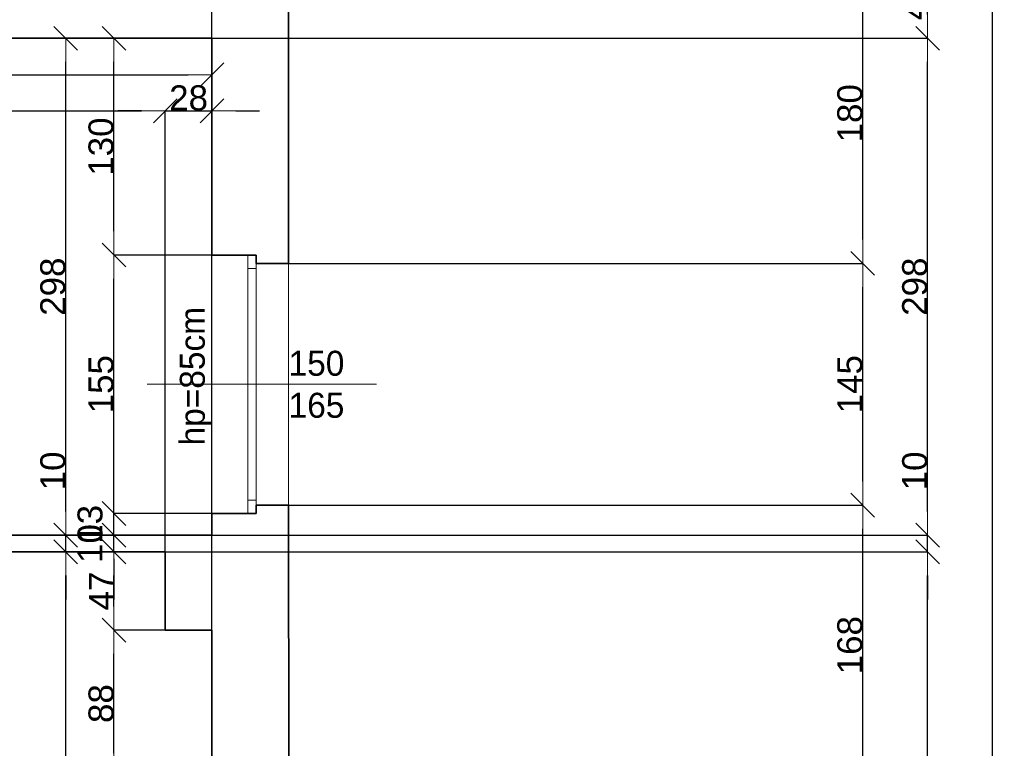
# Model space of a CAD drawing. Header units: metres. Extents: x 7506757 to 756746378, y 5735207 to 582114514.
# Tile 260 of 278: x 7712721 to 7718629, y 5901208 to 5905577. Entities that reach past the tile are written whole.
import ezdxf

# ---------------------------------------------------------------- set-up
doc = ezdxf.new("R2010")
doc.units = ezdxf.units.M
doc.header["$MEASUREMENT"] = 0
doc.header["$PDMODE"] = 2
doc.layers.get('0').update_dxf_attribs({"color": 250, "linetype": 'CONTINUOUS', "lineweight": 100, "plot": 0})
doc.layers.get('Defpoints').update_dxf_attribs({"linetype": 'CONTINUOUS'})
for name, color, linetype, lineweight in [('M_OCIANA6', 5, 'CONTINUOUS', 35), ('M_OPISY141', 7, 'CONTINUOUS', 0), ('m_umeblowanie1', 7, 'CONTINUOUS', 13), ('opis1', 7, 'CONTINUOUS', 13)]:
    doc.layers.add(name, color=color, linetype=linetype, lineweight=lineweight)
doc.layers.add('PWYMIAR', color=7, linetype='CONTINUOUS')
doc.styles.add('GENERATED_STYLE_1', font='arial.ttf')
doc.styles.add('GENERATED_STYLE_2', font='txt')
doc.dimstyles.new('GENERATED_STYLE__1', dxfattribs={"dimtxt": 150, "dimasz": 142.5, "dimexe": 0.18, "dimexo": 0, "dimgap": 0.09, "dimtad": 1, "dimdec": 0, "dimlfac": 0.1, "dimzin": 0, "dimdsep": 46, "dimtxsty": 'GENERATED_STYLE_1', "dimblk": 'ARROWHEAD_6', "dimblk1": 'ARROWHEAD_6', "dimblk2": 'ARROWHEAD_6', "dimcen": 0.09, "dimclrd": 251, "dimclre": 251, "dimclrt": 7, "dimazin": 0, "dimtfac": 1, "dimtdec": 4, "dimtmove": 0, "dimatfit": 3, "dimfxl": 0, "dimtolj": 1, "dimtzin": 0, "dimarcsym": 0})
doc.dimstyles.new('GENERATED_STYLE__2', dxfattribs={"dimtxt": 150, "dimasz": 142.5, "dimexe": 0.18, "dimexo": 0, "dimgap": 0.09, "dimtad": 1, "dimtih": 1, "dimtoh": 1, "dimdec": 0, "dimlfac": 0.1, "dimzin": 0, "dimdsep": 46, "dimtxsty": 'GENERATED_STYLE_1', "dimblk": 'ARROWHEAD_6', "dimblk1": 'ARROWHEAD_6', "dimblk2": 'ARROWHEAD_6', "dimcen": 0.09, "dimclrd": 251, "dimclre": 251, "dimclrt": 7, "dimazin": 0, "dimtfac": 1, "dimtdec": 4, "dimtmove": 0, "dimatfit": 3, "dimfxl": 0, "dimtolj": 1, "dimtzin": 0, "dimarcsym": 0})
doc.dimstyles.new('GENERATED_STYLE__3', dxfattribs={"dimtxt": 150, "dimasz": 142.5, "dimexe": 0.18, "dimexo": 0, "dimgap": 0.09, "dimtad": 1, "dimdec": 0, "dimlfac": 0.1, "dimzin": 0, "dimdsep": 46, "dimtxsty": 'GENERATED_STYLE_1', "dimblk": 'ARROWHEAD_6', "dimblk1": 'ARROWHEAD_6', "dimblk2": 'ARROWHEAD_6', "dimcen": 0.09, "dimclrd": 251, "dimclre": 251, "dimclrt": 7, "dimazin": 0, "dimtfac": 1, "dimtdec": 4, "dimtmove": 2, "dimatfit": 3, "dimfxl": 0, "dimtolj": 1, "dimtzin": 0, "dimarcsym": 0})
doc.dimstyles.new('GENERATED_STYLE__4', dxfattribs={"dimtxt": 150, "dimasz": 142.5, "dimexe": 0.18, "dimexo": 0, "dimgap": 0.09, "dimtad": 1, "dimtih": 1, "dimtoh": 1, "dimdec": 0, "dimlfac": 0.1, "dimzin": 0, "dimdsep": 46, "dimtxsty": 'GENERATED_STYLE_1', "dimblk": 'ARROWHEAD_6', "dimblk1": 'ARROWHEAD_6', "dimblk2": 'ARROWHEAD_6', "dimcen": 0.09, "dimclrd": 251, "dimclre": 251, "dimclrt": 7, "dimazin": 0, "dimtfac": 1, "dimtdec": 4, "dimtmove": 2, "dimatfit": 3, "dimfxl": 0, "dimtolj": 1, "dimtzin": 0, "dimarcsym": 0})

# ---------------------------------------------------------------- blocks, each defined once
blk = doc.blocks.new('ARROWHEAD_6')
at = {"color": 0, "linetype": 'Continuous', "lineweight": 0}
for p, q in [((-0.5, -0.5), (0.5, 0.5)), ((0, 0), (-1, 0))]:
    blk.add_line(p, q, dxfattribs=at)
blk = doc.blocks.new('*D6555')
at = {"layer": 'Defpoints', "color": 0, "linetype": 'Continuous', "transparency": 16777216}
for p in [(7713286.4, 5901915.6), (7713874.6, 5901915.6), (7713874.6, 5901035.6)]:
    blk.add_point(p, dxfattribs=at)
at = {"layer": 'PWYMIAR', "color": 251, "linetype": 'Continuous', "lineweight": -2, "transparency": 16777216}
for p, q in [((7713874.6, 5901915.6), (7713286.3, 5901915.6)), ((7713286.4, 5901178.1), (7713286.4, 5901773.1)), ((7713874.6, 5901035.6), (7713286.3, 5901035.6))]:
    blk.add_line(p, q, dxfattribs=at)
at = {"layer": 'PWYMIAR', "color": 251, "linetype": 'Continuous', "lineweight": -2, "transparency": 16777216, "xscale": 142.5, "yscale": 142.5, "zscale": 142.5}
for p, rotation in [((7713286.4, 5901915.6), 90), ((7713286.4, 5901035.6), 270)]:
    blk.add_blockref('ARROWHEAD_6', p, dxfattribs=dict(at, rotation=rotation))
at = {"layer": 'PWYMIAR', "color": 7, "linetype": 'Continuous', "lineweight": 13, "transparency": 16777216, "insert": (7713209.8, 5901475.6), "char_height": 150, "attachment_point": 5, "rotation": 90, "style": 'GENERATED_STYLE_1'}
blk.add_mtext('\\A1;88', dxfattribs=at)
blk = doc.blocks.new('*D6556')
at = {"layer": 'Defpoints', "color": 0, "linetype": 'Continuous', "transparency": 16777216}
for p in [(7713286.4, 5902385.6), (7713594.6, 5902385.6), (7713874.6, 5901915.6)]:
    blk.add_point(p, dxfattribs=at)
at = {"layer": 'PWYMIAR', "color": 251, "linetype": 'Continuous', "lineweight": -2, "transparency": 16777216}
for p, q in [((7713594.6, 5902385.6), (7713286.3, 5902385.6)), ((7713286.4, 5902058.1), (7713286.4, 5902243.1)), ((7713874.6, 5901915.6), (7713286.3, 5901915.6))]:
    blk.add_line(p, q, dxfattribs=at)
at = {"layer": 'PWYMIAR', "color": 251, "linetype": 'Continuous', "lineweight": -2, "transparency": 16777216, "xscale": 142.5, "yscale": 142.5, "zscale": 142.5}
for p, rotation in [((7713286.4, 5902385.6), 90), ((7713286.4, 5901915.6), 270)]:
    blk.add_blockref('ARROWHEAD_6', p, dxfattribs=dict(at, rotation=rotation))
at = {"layer": 'PWYMIAR', "color": 7, "linetype": 'Continuous', "lineweight": 13, "transparency": 16777216, "insert": (7713211.4, 5902150.6), "char_height": 150, "attachment_point": 5, "rotation": 90, "style": 'GENERATED_STYLE_1'}
blk.add_mtext('\\A1;47', dxfattribs=at)
blk = doc.blocks.new('*D6557')
at = {"layer": 'Defpoints', "color": 0, "linetype": 'Continuous', "transparency": 16777216}
for p in [(7713286.4, 5902485.6), (7713874.6, 5902485.6), (7713594.6, 5902385.6)]:
    blk.add_point(p, dxfattribs=at)
at = {"layer": 'PWYMIAR', "color": 251, "linetype": 'Continuous', "lineweight": -2, "transparency": 16777216}
for p, q in [((7713286.4, 5902628.1), (7713286.4, 5902770.6)), ((7713874.6, 5902485.6), (7713286.3, 5902485.6)), ((7713286.4, 5902385.6), (7713286.4, 5902485.6)), ((7713594.6, 5902385.6), (7713286.3, 5902385.6)), ((7713286.4, 5902243.1), (7713286.4, 5902100.6))]:
    blk.add_line(p, q, dxfattribs=at)
at = {"layer": 'PWYMIAR', "color": 251, "linetype": 'Continuous', "lineweight": -2, "transparency": 16777216, "xscale": 142.5, "yscale": 142.5, "zscale": 142.5}
for p, rotation in [((7713286.4, 5902485.6), 270), ((7713286.4, 5902385.6), 90)]:
    blk.add_blockref('ARROWHEAD_6', p, dxfattribs=dict(at, rotation=rotation))
at = {"layer": 'PWYMIAR', "color": 7, "linetype": 'Continuous', "lineweight": 13, "transparency": 16777216, "insert": (7713143.9, 5902435.6), "char_height": 150, "attachment_point": 5, "rotation": 90, "style": 'GENERATED_STYLE_1'}
blk.add_mtext('\\A1;10', dxfattribs=at)
blk = doc.blocks.new('*D6558')
at = {"layer": 'Defpoints', "color": 0, "linetype": 'Continuous', "transparency": 16777216}
for p in [(7713286.4, 5902615.6), (7713874.6, 5902615.6), (7713874.6, 5902485.6)]:
    blk.add_point(p, dxfattribs=at)
at = {"layer": 'PWYMIAR', "color": 251, "linetype": 'Continuous', "lineweight": -2, "transparency": 16777216}
for p, q in [((7713286.4, 5902758.1), (7713286.4, 5902900.6)), ((7713874.6, 5902615.6), (7713286.3, 5902615.6)), ((7713286.4, 5902485.6), (7713286.4, 5902615.6)), ((7713874.6, 5902485.6), (7713286.3, 5902485.6)), ((7713286.4, 5902343.1), (7713286.4, 5902200.6))]:
    blk.add_line(p, q, dxfattribs=at)
at = {"layer": 'PWYMIAR', "color": 251, "linetype": 'Continuous', "lineweight": -2, "transparency": 16777216, "xscale": 142.5, "yscale": 142.5, "zscale": 142.5}
for p, rotation in [((7713286.4, 5902615.6), 270), ((7713286.4, 5902485.6), 90)]:
    blk.add_blockref('ARROWHEAD_6', p, dxfattribs=dict(at, rotation=rotation))
at = {"layer": 'PWYMIAR', "color": 7, "linetype": 'Continuous', "lineweight": 13, "transparency": 16777216, "insert": (7713143.9, 5902550.6), "char_height": 150, "attachment_point": 5, "rotation": 90, "style": 'GENERATED_STYLE_1'}
blk.add_mtext('\\A1;13', dxfattribs=at)
blk = doc.blocks.new('*D6559')
at = {"layer": 'Defpoints', "color": 0, "linetype": 'Continuous', "transparency": 16777216}
for p in [(7713286.4, 5904165.6), (7713874.6, 5904165.6), (7713874.6, 5902615.6)]:
    blk.add_point(p, dxfattribs=at)
at = {"layer": 'PWYMIAR', "color": 251, "linetype": 'Continuous', "lineweight": -2, "transparency": 16777216}
for p, q in [((7713874.6, 5904165.6), (7713286.3, 5904165.6)), ((7713286.4, 5902758.1), (7713286.4, 5904023.1)), ((7713874.6, 5902615.6), (7713286.3, 5902615.6))]:
    blk.add_line(p, q, dxfattribs=at)
at = {"layer": 'PWYMIAR', "color": 251, "linetype": 'Continuous', "lineweight": -2, "transparency": 16777216, "xscale": 142.5, "yscale": 142.5, "zscale": 142.5}
for p, rotation in [((7713286.4, 5904165.6), 90), ((7713286.4, 5902615.6), 270)]:
    blk.add_blockref('ARROWHEAD_6', p, dxfattribs=dict(at, rotation=rotation))
at = {"layer": 'PWYMIAR', "color": 7, "linetype": 'Continuous', "lineweight": 13, "transparency": 16777216, "insert": (7713209.8, 5903390.6), "char_height": 150, "attachment_point": 5, "rotation": 90, "style": 'GENERATED_STYLE_1'}
blk.add_mtext('\\A1;155', dxfattribs=at)
blk = doc.blocks.new('*D6560')
at = {"layer": 'Defpoints', "color": 0, "linetype": 'Continuous', "transparency": 16777216}
for p in [(7713286.4, 5905465.6), (7713874.6, 5905465.6), (7713874.6, 5904165.6)]:
    blk.add_point(p, dxfattribs=at)
at = {"layer": 'PWYMIAR', "color": 251, "linetype": 'Continuous', "lineweight": -2, "transparency": 16777216}
for p, q in [((7713874.6, 5905465.6), (7713286.3, 5905465.6)), ((7713286.4, 5904308.1), (7713286.4, 5905323.1)), ((7713874.6, 5904165.6), (7713286.3, 5904165.6))]:
    blk.add_line(p, q, dxfattribs=at)
at = {"layer": 'PWYMIAR', "color": 251, "linetype": 'Continuous', "lineweight": -2, "transparency": 16777216, "xscale": 142.5, "yscale": 142.5, "zscale": 142.5}
for p, rotation in [((7713286.4, 5905465.6), 90), ((7713286.4, 5904165.6), 270)]:
    blk.add_blockref('ARROWHEAD_6', p, dxfattribs=dict(at, rotation=rotation))
at = {"layer": 'PWYMIAR', "color": 7, "linetype": 'Continuous', "lineweight": 13, "transparency": 16777216, "insert": (7713209.7, 5904815.6), "char_height": 150, "attachment_point": 5, "rotation": 90, "style": 'GENERATED_STYLE_1'}
blk.add_mtext('\\A1;130', dxfattribs=at)
blk = doc.blocks.new('*D6564')
at = {"layer": 'Defpoints', "color": 0, "linetype": 'Continuous', "transparency": 16777216}
for p in [(7712997, 5902385.6), (7713594.6, 5902385.6), (7713874.6, 5898975.6)]:
    blk.add_point(p, dxfattribs=at)
at = {"layer": 'PWYMIAR', "color": 251, "linetype": 'Continuous', "lineweight": -2, "transparency": 16777216}
for p, q in [((7713594.6, 5902385.6), (7712996.8, 5902385.6)), ((7712997, 5899118.1), (7712997, 5902243.1)), ((7713874.6, 5898975.6), (7712996.8, 5898975.6))]:
    blk.add_line(p, q, dxfattribs=at)
at = {"layer": 'PWYMIAR', "color": 251, "linetype": 'Continuous', "lineweight": -2, "transparency": 16777216, "xscale": 142.5, "yscale": 142.5, "zscale": 142.5}
for p, rotation in [((7712997, 5902385.6), 90), ((7712997, 5898975.6), 270)]:
    blk.add_blockref('ARROWHEAD_6', p, dxfattribs=dict(at, rotation=rotation))
at = {"layer": 'PWYMIAR', "color": 7, "linetype": 'Continuous', "lineweight": 13, "transparency": 16777216, "insert": (7712920.3, 5900680.6), "char_height": 150, "attachment_point": 5, "rotation": 90, "style": 'GENERATED_STYLE_1'}
blk.add_mtext('\\A1;341', dxfattribs=at)
blk = doc.blocks.new('*D6565')
at = {"layer": 'Defpoints', "color": 0, "linetype": 'Continuous', "transparency": 16777216}
for p in [(7712997, 5902485.6), (7713874.6, 5902485.6), (7713594.6, 5902385.6)]:
    blk.add_point(p, dxfattribs=at)
at = {"layer": 'PWYMIAR', "color": 251, "linetype": 'Continuous', "lineweight": -2, "transparency": 16777216}
for p, q in [((7712997, 5902628.1), (7712997, 5902971)), ((7713874.6, 5902485.6), (7712996.8, 5902485.6)), ((7712997, 5902385.6), (7712997, 5902485.6)), ((7713594.6, 5902385.6), (7712996.8, 5902385.6)), ((7712997, 5902243.1), (7712997, 5902100.6))]:
    blk.add_line(p, q, dxfattribs=at)
at = {"layer": 'PWYMIAR', "color": 251, "linetype": 'Continuous', "lineweight": -2, "transparency": 16777216, "xscale": 142.5, "yscale": 142.5, "zscale": 142.5}
for p, rotation in [((7712997, 5902485.6), 270), ((7712997, 5902385.6), 90)]:
    blk.add_blockref('ARROWHEAD_6', p, dxfattribs=dict(at, rotation=rotation))
at = {"layer": 'PWYMIAR', "color": 7, "linetype": 'Continuous', "lineweight": 13, "transparency": 16777216, "insert": (7712920.4, 5902870.8), "char_height": 150, "attachment_point": 5, "rotation": 90, "style": 'GENERATED_STYLE_1'}
blk.add_mtext('\\A1;10', dxfattribs=at)
blk = doc.blocks.new('*D6566')
at = {"layer": 'Defpoints', "color": 0, "linetype": 'Continuous', "transparency": 16777216}
for p in [(7712997, 5905465.6), (7713874.6, 5905465.6), (7713874.6, 5902485.6)]:
    blk.add_point(p, dxfattribs=at)
at = {"layer": 'PWYMIAR', "color": 251, "linetype": 'Continuous', "lineweight": -2, "transparency": 16777216}
for p, q in [((7713874.6, 5905465.6), (7712996.8, 5905465.6)), ((7712997, 5902628.1), (7712997, 5905323.1)), ((7713874.6, 5902485.6), (7712996.8, 5902485.6))]:
    blk.add_line(p, q, dxfattribs=at)
at = {"layer": 'PWYMIAR', "color": 251, "linetype": 'Continuous', "lineweight": -2, "transparency": 16777216, "xscale": 142.5, "yscale": 142.5, "zscale": 142.5}
for p, rotation in [((7712997, 5905465.6), 90), ((7712997, 5902485.6), 270)]:
    blk.add_blockref('ARROWHEAD_6', p, dxfattribs=dict(at, rotation=rotation))
at = {"layer": 'PWYMIAR', "color": 7, "linetype": 'Continuous', "lineweight": 13, "transparency": 16777216, "insert": (7712920.4, 5903975.6), "char_height": 150, "attachment_point": 5, "rotation": 90, "style": 'GENERATED_STYLE_1'}
blk.add_mtext('\\A1;298', dxfattribs=at)
blk = doc.blocks.new('*D6585')
at = {"layer": 'Defpoints', "color": 0, "linetype": 'Continuous', "transparency": 16777216}
for p in [(7713594.6, 5905030.4), (7710414.6, 5902385.6), (7713594.6, 5902385.6)]:
    blk.add_point(p, dxfattribs=at)
at = {"layer": 'PWYMIAR', "color": 251, "linetype": 'Continuous', "lineweight": -2, "transparency": 16777216}
for p, q in [((7710414.6, 5902385.6), (7710414.6, 5905030.6)), ((7710557.1, 5905030.4), (7713452.1, 5905030.4)), ((7713594.6, 5902385.6), (7713594.6, 5905030.6))]:
    blk.add_line(p, q, dxfattribs=at)
at = {"layer": 'PWYMIAR', "color": 251, "linetype": 'Continuous', "lineweight": -2, "transparency": 16777216, "xscale": 142.5, "yscale": 142.5, "zscale": 142.5, "rotation": 180}
blk.add_blockref('ARROWHEAD_6', (7710414.6, 5905030.4), dxfattribs=at)
at = {"layer": 'PWYMIAR', "color": 251, "linetype": 'Continuous', "lineweight": -2, "transparency": 16777216, "xscale": 142.5, "yscale": 142.5, "zscale": 142.5}
blk.add_blockref('ARROWHEAD_6', (7713594.6, 5905030.4), dxfattribs=at)
at = {"layer": 'PWYMIAR', "color": 7, "linetype": 'Continuous', "lineweight": 13, "transparency": 16777216, "insert": (7712004.6, 5905107.1), "char_height": 150, "attachment_point": 5, "style": 'GENERATED_STYLE_1'}
blk.add_mtext('\\A1;318', dxfattribs=at)
blk = doc.blocks.new('*D6586')
at = {"layer": 'Defpoints', "color": 0, "linetype": 'Continuous', "transparency": 16777216}
for p in [(7713874.6, 5905030.4), (7713594.6, 5902385.6), (7713874.6, 5901915.6)]:
    blk.add_point(p, dxfattribs=at)
at = {"layer": 'PWYMIAR', "color": 251, "linetype": 'Continuous', "lineweight": -2, "transparency": 16777216}
for p, q in [((7713452.1, 5905030.4), (7713309.6, 5905030.4)), ((7713594.6, 5902385.6), (7713594.6, 5905030.6)), ((7713594.6, 5905030.4), (7713874.6, 5905030.4)), ((7713874.6, 5901915.6), (7713874.6, 5905030.6)), ((7714017.1, 5905030.4), (7714159.6, 5905030.4))]:
    blk.add_line(p, q, dxfattribs=at)
at = {"layer": 'PWYMIAR', "color": 251, "linetype": 'Continuous', "lineweight": -2, "transparency": 16777216, "xscale": 142.5, "yscale": 142.5, "zscale": 142.5}
blk.add_blockref('ARROWHEAD_6', (7713594.6, 5905030.4), dxfattribs=at)
at = {"layer": 'PWYMIAR', "color": 251, "linetype": 'Continuous', "lineweight": -2, "transparency": 16777216, "xscale": 142.5, "yscale": 142.5, "zscale": 142.5, "rotation": 180}
blk.add_blockref('ARROWHEAD_6', (7713874.6, 5905030.4), dxfattribs=at)
at = {"layer": 'PWYMIAR', "color": 7, "linetype": 'Continuous', "lineweight": 13, "transparency": 16777216, "insert": (7713734.6, 5905107.1), "char_height": 150, "attachment_point": 5, "style": 'GENERATED_STYLE_1'}
blk.add_mtext('\\A1;28', dxfattribs=at)
blk = doc.blocks.new('*D6714')
at = {"layer": 'Defpoints', "color": 0, "linetype": 'Continuous', "transparency": 16777216}
for p in [(7708614.6, 5905465.6), (7713874.6, 5905465.6), (7713874.6, 5905246.9)]:
    blk.add_point(p, dxfattribs=at)
at = {"layer": 'PWYMIAR', "color": 251, "linetype": 'Continuous', "lineweight": -2, "transparency": 16777216}
for p, q in [((7708614.6, 5905465.6), (7708614.6, 5905246.7)), ((7713874.6, 5905465.6), (7713874.6, 5905246.7)), ((7708757.1, 5905246.9), (7713732.1, 5905246.9))]:
    blk.add_line(p, q, dxfattribs=at)
at = {"layer": 'PWYMIAR', "color": 251, "linetype": 'Continuous', "lineweight": -2, "transparency": 16777216, "xscale": 142.5, "yscale": 142.5, "zscale": 142.5, "rotation": 180}
blk.add_blockref('ARROWHEAD_6', (7708614.6, 5905246.9), dxfattribs=at)
at = {"layer": 'PWYMIAR', "color": 251, "linetype": 'Continuous', "lineweight": -2, "transparency": 16777216, "xscale": 142.5, "yscale": 142.5, "zscale": 142.5}
blk.add_blockref('ARROWHEAD_6', (7713874.6, 5905246.9), dxfattribs=at)
at = {"layer": 'PWYMIAR', "color": 7, "linetype": 'Continuous', "lineweight": 13, "transparency": 16777216, "insert": (7711244.6, 5905323.6), "char_height": 150, "attachment_point": 5, "style": 'GENERATED_STYLE_1'}
blk.add_mtext('\\A1;526', dxfattribs=at)
blk = doc.blocks.new('*D6793')
at = {"layer": 'Defpoints', "color": 0, "linetype": 'Continuous', "transparency": 16777216}
for p in [(7713874.6, 5909716.2), (7708614.6, 5905465.6), (7713874.6, 5905465.6)]:
    blk.add_point(p, dxfattribs=at)
at = {"layer": 'PWYMIAR', "color": 251, "linetype": 'Continuous', "lineweight": -2, "transparency": 16777216}
for p, q in [((7708614.6, 5905465.6), (7708614.6, 5909716.3)), ((7708757.1, 5909716.2), (7713732.1, 5909716.2)), ((7713874.6, 5905465.6), (7713874.6, 5909716.3))]:
    blk.add_line(p, q, dxfattribs=at)
at = {"layer": 'PWYMIAR', "color": 251, "linetype": 'Continuous', "lineweight": -2, "transparency": 16777216, "xscale": 142.5, "yscale": 142.5, "zscale": 142.5, "rotation": 180}
blk.add_blockref('ARROWHEAD_6', (7708614.6, 5909716.2), dxfattribs=at)
at = {"layer": 'PWYMIAR', "color": 251, "linetype": 'Continuous', "lineweight": -2, "transparency": 16777216, "xscale": 142.5, "yscale": 142.5, "zscale": 142.5}
blk.add_blockref('ARROWHEAD_6', (7713874.6, 5909716.2), dxfattribs=at)
at = {"layer": 'PWYMIAR', "color": 7, "linetype": 'Continuous', "lineweight": 13, "transparency": 16777216, "insert": (7711244.6, 5909792.8), "char_height": 150, "attachment_point": 5, "style": 'GENERATED_STYLE_1'}
blk.add_mtext('\\A1;526', dxfattribs=at)
blk = doc.blocks.new('*D6794')
at = {"layer": 'Defpoints', "color": 0, "linetype": 'Continuous', "transparency": 16777216}
for p in [(7714334.6, 5909716.2), (7714334.6, 5905915.6), (7713874.6, 5905465.6)]:
    blk.add_point(p, dxfattribs=at)
at = {"layer": 'PWYMIAR', "color": 251, "linetype": 'Continuous', "lineweight": -2, "transparency": 16777216}
for p, q in [((7713874.6, 5905465.6), (7713874.6, 5909716.3)), ((7714017.1, 5909716.2), (7714192.1, 5909716.2)), ((7714334.6, 5905915.6), (7714334.6, 5909716.3))]:
    blk.add_line(p, q, dxfattribs=at)
at = {"layer": 'PWYMIAR', "color": 251, "linetype": 'Continuous', "lineweight": -2, "transparency": 16777216, "xscale": 142.5, "yscale": 142.5, "zscale": 142.5, "rotation": 180}
blk.add_blockref('ARROWHEAD_6', (7713874.6, 5909716.2), dxfattribs=at)
at = {"layer": 'PWYMIAR', "color": 251, "linetype": 'Continuous', "lineweight": -2, "transparency": 16777216, "xscale": 142.5, "yscale": 142.5, "zscale": 142.5}
blk.add_blockref('ARROWHEAD_6', (7714334.6, 5909716.2), dxfattribs=at)
at = {"layer": 'PWYMIAR', "color": 7, "linetype": 'Continuous', "lineweight": 13, "transparency": 16777216, "insert": (7714104.6, 5909792.8), "char_height": 150, "attachment_point": 5, "style": 'GENERATED_STYLE_1'}
blk.add_mtext('\\A1;46', dxfattribs=at)
blk = doc.blocks.new('*D6843')
at = {"layer": 'Defpoints', "color": 0, "linetype": 'Continuous', "transparency": 16777216}
for p in [(7714334.6, 5902665.6), (7717779.8, 5902665.6), (7714337.1, 5900985.6)]:
    blk.add_point(p, dxfattribs=at)
at = {"layer": 'PWYMIAR', "color": 251, "linetype": 'Continuous', "lineweight": -2, "transparency": 16777216}
for p, q in [((7714334.6, 5902665.6), (7717780, 5902665.6)), ((7717779.8, 5901128.1), (7717779.8, 5902523.1)), ((7714337.1, 5900985.6), (7717780, 5900985.6))]:
    blk.add_line(p, q, dxfattribs=at)
at = {"layer": 'PWYMIAR', "color": 251, "linetype": 'Continuous', "lineweight": -2, "transparency": 16777216, "xscale": 142.5, "yscale": 142.5, "zscale": 142.5}
for p, rotation in [((7717779.8, 5902665.6), 90), ((7717779.8, 5900985.6), 270)]:
    blk.add_blockref('ARROWHEAD_6', p, dxfattribs=dict(at, rotation=rotation))
at = {"layer": 'PWYMIAR', "color": 7, "linetype": 'Continuous', "lineweight": 13, "transparency": 16777216, "insert": (7717703.2, 5901825.6), "char_height": 150, "attachment_point": 5, "rotation": 90, "style": 'GENERATED_STYLE_1'}
blk.add_mtext('\\A1;168', dxfattribs=at)
blk = doc.blocks.new('*D6844')
at = {"layer": 'Defpoints', "color": 0, "linetype": 'Continuous', "transparency": 16777216}
for p in [(7714334.6, 5904115.6), (7717779.8, 5904115.6), (7714334.6, 5902665.6)]:
    blk.add_point(p, dxfattribs=at)
at = {"layer": 'PWYMIAR', "color": 251, "linetype": 'Continuous', "lineweight": -2, "transparency": 16777216}
for p, q in [((7714334.6, 5904115.6), (7717780, 5904115.6)), ((7717779.8, 5902808.1), (7717779.8, 5903973.1)), ((7714334.6, 5902665.6), (7717780, 5902665.6))]:
    blk.add_line(p, q, dxfattribs=at)
at = {"layer": 'PWYMIAR', "color": 251, "linetype": 'Continuous', "lineweight": -2, "transparency": 16777216, "xscale": 142.5, "yscale": 142.5, "zscale": 142.5}
for p, rotation in [((7717779.8, 5904115.6), 90), ((7717779.8, 5902665.6), 270)]:
    blk.add_blockref('ARROWHEAD_6', p, dxfattribs=dict(at, rotation=rotation))
at = {"layer": 'PWYMIAR', "color": 7, "linetype": 'Continuous', "lineweight": 13, "transparency": 16777216, "insert": (7717703.2, 5903390.6), "char_height": 150, "attachment_point": 5, "rotation": 90, "style": 'GENERATED_STYLE_1'}
blk.add_mtext('\\A1;145', dxfattribs=at)
blk = doc.blocks.new('*D6845')
at = {"layer": 'Defpoints', "color": 0, "linetype": 'Continuous', "transparency": 16777216}
for p in [(7714334.6, 5905915.6), (7717779.8, 5905915.6), (7714334.6, 5904115.6)]:
    blk.add_point(p, dxfattribs=at)
at = {"layer": 'PWYMIAR', "color": 251, "linetype": 'Continuous', "lineweight": -2, "transparency": 16777216}
for p, q in [((7714334.6, 5905915.6), (7717780, 5905915.6)), ((7717779.8, 5904258.1), (7717779.8, 5905773.1)), ((7714334.6, 5904115.6), (7717780, 5904115.6))]:
    blk.add_line(p, q, dxfattribs=at)
at = {"layer": 'PWYMIAR', "color": 251, "linetype": 'Continuous', "lineweight": -2, "transparency": 16777216, "xscale": 142.5, "yscale": 142.5, "zscale": 142.5}
for p, rotation in [((7717779.8, 5905915.6), 90), ((7717779.8, 5904115.6), 270)]:
    blk.add_blockref('ARROWHEAD_6', p, dxfattribs=dict(at, rotation=rotation))
at = {"layer": 'PWYMIAR', "color": 7, "linetype": 'Continuous', "lineweight": 13, "transparency": 16777216, "insert": (7717703.2, 5905015.6), "char_height": 150, "attachment_point": 5, "rotation": 90, "style": 'GENERATED_STYLE_1'}
blk.add_mtext('\\A1;180', dxfattribs=at)
blk = doc.blocks.new('*D6854')
at = {"layer": 'Defpoints', "color": 0, "linetype": 'Continuous', "transparency": 16777216}
for p in [(7713594.6, 5902385.6), (7718169, 5902385.6), (7713874.6, 5898975.6)]:
    blk.add_point(p, dxfattribs=at)
at = {"layer": 'PWYMIAR', "color": 251, "linetype": 'Continuous', "lineweight": -2, "transparency": 16777216}
for p, q in [((7713594.6, 5902385.6), (7718169.2, 5902385.6)), ((7718169, 5899118.1), (7718169, 5902243.1)), ((7713874.6, 5898975.6), (7718169.2, 5898975.6))]:
    blk.add_line(p, q, dxfattribs=at)
at = {"layer": 'PWYMIAR', "color": 251, "linetype": 'Continuous', "lineweight": -2, "transparency": 16777216, "xscale": 142.5, "yscale": 142.5, "zscale": 142.5}
for p, rotation in [((7718169, 5902385.6), 90), ((7718169, 5898975.6), 270)]:
    blk.add_blockref('ARROWHEAD_6', p, dxfattribs=dict(at, rotation=rotation))
at = {"layer": 'PWYMIAR', "color": 7, "linetype": 'Continuous', "lineweight": 13, "transparency": 16777216, "insert": (7718092.3, 5900680.6), "char_height": 150, "attachment_point": 5, "rotation": 90, "style": 'GENERATED_STYLE_1'}
blk.add_mtext('\\A1;341', dxfattribs=at)
blk = doc.blocks.new('*D6855')
at = {"layer": 'Defpoints', "color": 0, "linetype": 'Continuous', "transparency": 16777216}
for p in [(7713874.6, 5902485.6), (7718169, 5902485.6), (7713594.6, 5902385.6)]:
    blk.add_point(p, dxfattribs=at)
at = {"layer": 'PWYMIAR', "color": 251, "linetype": 'Continuous', "lineweight": -2, "transparency": 16777216}
for p, q in [((7718169, 5902628.1), (7718169, 5902971)), ((7713874.6, 5902485.6), (7718169.2, 5902485.6)), ((7718169, 5902385.6), (7718169, 5902485.6)), ((7713594.6, 5902385.6), (7718169.2, 5902385.6)), ((7718169, 5902243.1), (7718169, 5902100.6))]:
    blk.add_line(p, q, dxfattribs=at)
at = {"layer": 'PWYMIAR', "color": 251, "linetype": 'Continuous', "lineweight": -2, "transparency": 16777216, "xscale": 142.5, "yscale": 142.5, "zscale": 142.5}
for p, rotation in [((7718169, 5902485.6), 270), ((7718169, 5902385.6), 90)]:
    blk.add_blockref('ARROWHEAD_6', p, dxfattribs=dict(at, rotation=rotation))
at = {"layer": 'PWYMIAR', "color": 7, "linetype": 'Continuous', "lineweight": 13, "transparency": 16777216, "insert": (7718092.3, 5902870.8), "char_height": 150, "attachment_point": 5, "rotation": 90, "style": 'GENERATED_STYLE_1'}
blk.add_mtext('\\A1;10', dxfattribs=at)
blk = doc.blocks.new('*D6856')
at = {"layer": 'Defpoints', "color": 0, "linetype": 'Continuous', "transparency": 16777216}
for p in [(7713874.6, 5905465.6), (7718169, 5905465.6), (7713874.6, 5902485.6)]:
    blk.add_point(p, dxfattribs=at)
at = {"layer": 'PWYMIAR', "color": 251, "linetype": 'Continuous', "lineweight": -2, "transparency": 16777216}
for p, q in [((7713874.6, 5905465.6), (7718169.2, 5905465.6)), ((7718169, 5902628.1), (7718169, 5905323.1)), ((7713874.6, 5902485.6), (7718169.2, 5902485.6))]:
    blk.add_line(p, q, dxfattribs=at)
at = {"layer": 'PWYMIAR', "color": 251, "linetype": 'Continuous', "lineweight": -2, "transparency": 16777216, "xscale": 142.5, "yscale": 142.5, "zscale": 142.5}
for p, rotation in [((7718169, 5905465.6), 90), ((7718169, 5902485.6), 270)]:
    blk.add_blockref('ARROWHEAD_6', p, dxfattribs=dict(at, rotation=rotation))
at = {"layer": 'PWYMIAR', "color": 7, "linetype": 'Continuous', "lineweight": 13, "transparency": 16777216, "insert": (7718092.3, 5903975.6), "char_height": 150, "attachment_point": 5, "rotation": 90, "style": 'GENERATED_STYLE_1'}
blk.add_mtext('\\A1;298', dxfattribs=at)
blk = doc.blocks.new('*D6857')
at = {"layer": 'Defpoints', "color": 0, "linetype": 'Continuous', "transparency": 16777216}
for p in [(7714334.6, 5905915.6), (7718169, 5905915.6), (7713874.6, 5905465.6)]:
    blk.add_point(p, dxfattribs=at)
at = {"layer": 'PWYMIAR', "color": 251, "linetype": 'Continuous', "lineweight": -2, "transparency": 16777216}
for p, q in [((7714334.6, 5905915.6), (7718169.2, 5905915.6)), ((7718169, 5905608.1), (7718169, 5905773.1)), ((7713874.6, 5905465.6), (7718169.2, 5905465.6))]:
    blk.add_line(p, q, dxfattribs=at)
at = {"layer": 'PWYMIAR', "color": 251, "linetype": 'Continuous', "lineweight": -2, "transparency": 16777216, "xscale": 142.5, "yscale": 142.5, "zscale": 142.5}
for p, rotation in [((7718169, 5905915.6), 90), ((7718169, 5905465.6), 270)]:
    blk.add_blockref('ARROWHEAD_6', p, dxfattribs=dict(at, rotation=rotation))
at = {"layer": 'PWYMIAR', "color": 7, "linetype": 'Continuous', "lineweight": 13, "transparency": 16777216, "insert": (7718092.6, 5905690.6), "char_height": 150, "attachment_point": 5, "rotation": 90, "style": 'GENERATED_STYLE_1'}
blk.add_mtext('\\A1;45', dxfattribs=at)
blk = doc.blocks.new('*D6860')
at = {"layer": 'Defpoints', "color": 0, "linetype": 'Continuous', "transparency": 16777216}
for p in [(7714334.6, 5905915.6), (7718558.2, 5905915.6), (7714334.6, 5888615.6)]:
    blk.add_point(p, dxfattribs=at)
at = {"layer": 'PWYMIAR', "color": 251, "linetype": 'Continuous', "lineweight": -2, "transparency": 16777216}
for p, q in [((7714334.6, 5905915.6), (7718558.3, 5905915.6)), ((7718558.2, 5888758.1), (7718558.2, 5905773.1)), ((7714334.6, 5888615.6), (7718558.3, 5888615.6))]:
    blk.add_line(p, q, dxfattribs=at)
at = {"layer": 'PWYMIAR', "color": 251, "linetype": 'Continuous', "lineweight": -2, "transparency": 16777216, "xscale": 142.5, "yscale": 142.5, "zscale": 142.5}
for p, rotation in [((7718558.2, 5905915.6), 90), ((7718558.2, 5888615.6), 270)]:
    blk.add_blockref('ARROWHEAD_6', p, dxfattribs=dict(at, rotation=rotation))
at = {"layer": 'PWYMIAR', "color": 7, "linetype": 'Continuous', "lineweight": 13, "transparency": 16777216, "insert": (7718481.4, 5897265.6), "char_height": 150, "attachment_point": 5, "rotation": 90, "style": 'GENERATED_STYLE_1'}
blk.add_mtext('\\A1;1730', dxfattribs=at)

msp = doc.modelspace()

# ---------------------------------------------------------------- linework, layer by layer
at = {"layer": 'M_OCIANA6', "linetype": 'Continuous'}
for p, q in [((7714334.6, 5905915.6), (7714334.6, 5904115.6)), ((7708614.6, 5905465.6), (7713874.6, 5905465.6)), ((7713874.6, 5905465.6), (7713874.6, 5904165.6)), ((7713874.6, 5904165.6), (7714139.4, 5904165.6)), ((7714139.4, 5904165.6), (7714139.4, 5904115.6)), ((7714139.4, 5904115.6), (7714334.6, 5904115.6)), ((7714139.4, 5902665.6), (7714334.6, 5902665.6)), ((7714139.4, 5902615.6), (7714139.4, 5902665.6)), ((7714334.6, 5902665.6), (7714337.1, 5900985.6)), ((7713874.6, 5902615.6), (7714139.4, 5902615.6)), ((7713874.6, 5902485.6), (7713874.6, 5902615.6)), ((7713874.6, 5902485.6), (7710414.6, 5902485.6)), ((7713594.6, 5902385.6), (7710414.6, 5902385.6)), ((7713594.6, 5901915.6), (7713594.6, 5902385.6)), ((7713874.6, 5901915.6), (7713594.6, 5901915.6)), ((7713874.6, 5901915.6), (7713874.6, 5901035.6)), ((7713874.6, 5901035.6), (7713874.6, 5901915.6))]:
    msp.add_line(p, q, dxfattribs=at)
at = {"layer": 'M_OPISY141', "linetype": 'Continuous'}
msp.add_line((7714862.9, 5903390.6), (7713486.8, 5903390.6), dxfattribs=at)
at = {"layer": 'm_umeblowanie1', "linetype": 'Continuous'}
for p, q in [((7713874.6, 5904165.6), (7713874.6, 5902615.6)), ((7714089.4, 5902615.6), (7714089.4, 5904165.6)), ((7714139.4, 5904085.6), (7714089.4, 5904085.6)), ((7714139.4, 5902665.6), (7714139.4, 5904115.6)), ((7714334.6, 5904115.6), (7714334.6, 5902665.6)), ((7714139.4, 5902695.6), (7714089.4, 5902695.6))]:
    msp.add_line(p, q, dxfattribs=at)

# ---------------------------------------------------------------- texts
at = {"layer": 'opis1', "linetype": 'Continuous', "insert": (7713681.8, 5903854.2), "char_height": 150, "attachment_point": 3, "rotation": 90, "style": 'GENERATED_STYLE_2'}
msp.add_mtext('{hp=85cm}', dxfattribs=at)
at = {"layer": 'opis1', "linetype": 'Continuous', "insert": (7714334.6, 5903591.4), "char_height": 150, "width": 349.992, "attachment_point": 1, "line_spacing_factor": 1.007581, "style": 'GENERATED_STYLE_2'}
msp.add_mtext('{150\\P165}', dxfattribs=at)

# ---------------------------------------------------------------- dimensions: what is measured, and where the dimension line sits
at = {"layer": 'PWYMIAR', "color": 251, "linetype": 'Continuous', "lineweight": 13}
for base, p1, p2, dimstyle, picture, middle in [((7713874.6, 5909716.2), (7708614.6, 5905465.6), (7713874.6, 5905465.6), 'GENERATED_STYLE__2', '*D6793', (7711244.6, 5909792.8)), ((7714334.6, 5909716.2), (7713874.6, 5905465.6), (7714334.6, 5905915.6), 'GENERATED_STYLE__2', '*D6794', (7714104.6, 5909792.8)), ((7713874.6, 5905246.9), (7708614.6, 5905465.6), (7713874.6, 5905465.6), 'GENERATED_STYLE__2', '*D6714', (7711244.6, 5905323.6)), ((7713594.6, 5905030.4), (7710414.6, 5902385.6), (7713594.6, 5902385.6), 'GENERATED_STYLE__2', '*D6585', (7712004.6, 5905107.1)), ((7713874.6, 5905030.4), (7713594.6, 5902385.6), (7713874.6, 5901915.6), 'GENERATED_STYLE__4', '*D6586', (7713734.6, 5905107.1))]:
    dim = msp.add_linear_dim(base=base, p1=p1, p2=p2, dimstyle=dimstyle, dxfattribs=at)
    dim.commit()
    dim.dimension.update_dxf_attribs({"geometry": picture, "text_midpoint": middle})
for base, p1, p2, dimstyle, picture, middle in [((7718169, 5905915.6), (7713874.6, 5905465.6), (7714334.6, 5905915.6), 'GENERATED_STYLE__1', '*D6857', (7718092.6, 5905690.6)), ((7717779.8, 5905915.6), (7714334.6, 5904115.6), (7714334.6, 5905915.6), 'GENERATED_STYLE__1', '*D6845', (7717703.2, 5905015.6)), ((7718558.2, 5905915.6), (7714334.6, 5888615.6), (7714334.6, 5905915.6), 'GENERATED_STYLE__1', '*D6860', (7718481.4, 5897265.6)), ((7712997, 5905465.6), (7713874.6, 5902485.6), (7713874.6, 5905465.6), 'GENERATED_STYLE__1', '*D6566', (7712920.4, 5903975.6)), ((7713286.4, 5905465.6), (7713874.6, 5904165.6), (7713874.6, 5905465.6), 'GENERATED_STYLE__1', '*D6560', (7713209.7, 5904815.6)), ((7718169, 5905465.6), (7713874.6, 5902485.6), (7713874.6, 5905465.6), 'GENERATED_STYLE__1', '*D6856', (7718092.3, 5903975.6)), ((7713286.4, 5904165.6), (7713874.6, 5902615.6), (7713874.6, 5904165.6), 'GENERATED_STYLE__3', '*D6559', (7713209.8, 5903390.6)), ((7717779.8, 5904115.6), (7714334.6, 5902665.6), (7714334.6, 5904115.6), 'GENERATED_STYLE__1', '*D6844', (7717703.2, 5903390.6)), ((7712997, 5902485.6), (7713594.6, 5902385.6), (7713874.6, 5902485.6), 'GENERATED_STYLE__1', '*D6565', (7712920.4, 5902870.8)), ((7718169, 5902485.6), (7713594.6, 5902385.6), (7713874.6, 5902485.6), 'GENERATED_STYLE__1', '*D6855', (7718092.3, 5902870.8)), ((7713286.4, 5902615.6), (7713874.6, 5902485.6), (7713874.6, 5902615.6), 'GENERATED_STYLE__3', '*D6558', (7713143.9, 5902550.6)), ((7713286.4, 5902485.6), (7713594.6, 5902385.6), (7713874.6, 5902485.6), 'GENERATED_STYLE__3', '*D6557', (7713143.9, 5902435.6)), ((7717779.8, 5902665.6), (7714337.1, 5900985.6), (7714334.6, 5902665.6), 'GENERATED_STYLE__1', '*D6843', (7717703.2, 5901825.6)), ((7712997, 5902385.6), (7713874.6, 5898975.6), (7713594.6, 5902385.6), 'GENERATED_STYLE__1', '*D6564', (7712920.3, 5900680.6)), ((7713286.4, 5902385.6), (7713874.6, 5901915.6), (7713594.6, 5902385.6), 'GENERATED_STYLE__1', '*D6556', (7713211.4, 5902150.6)), ((7718169, 5902385.6), (7713874.6, 5898975.6), (7713594.6, 5902385.6), 'GENERATED_STYLE__1', '*D6854', (7718092.3, 5900680.6)), ((7713286.4, 5901915.6), (7713874.6, 5901035.6), (7713874.6, 5901915.6), 'GENERATED_STYLE__1', '*D6555', (7713209.8, 5901475.6))]:
    dim = msp.add_linear_dim(base=base, p1=p1, p2=p2, angle=90, dimstyle=dimstyle, dxfattribs=at)
    dim.commit()
    dim.dimension.update_dxf_attribs({"geometry": picture, "text_midpoint": middle})

doc.saveas('drawing.dxf')
